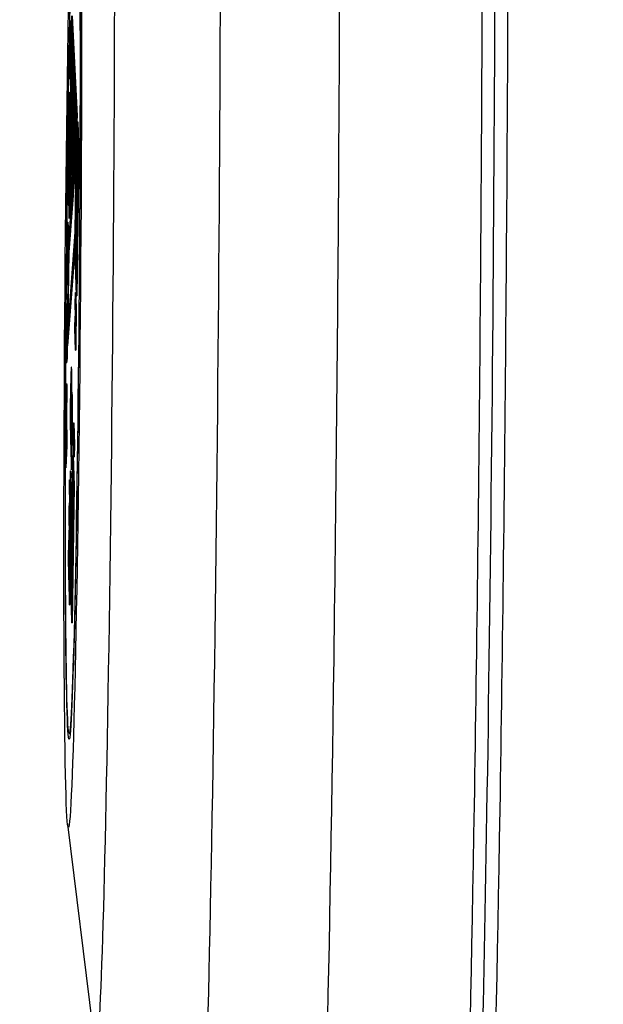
# Model space of a CAD drawing. Header units: inches. Extents: x 24 to 1128, y -94 to 748.
# Tile 384 of 573: x 389.734 to 390.628, y 506.062 to 507.57. Entities that reach past the tile are written whole.
import ezdxf

# ---------------------------------------------------------------- set-up
doc = ezdxf.new("R2010")
doc.units = ezdxf.units.IN
doc.header["$LTSCALE"] = 32
doc.header["$MEASUREMENT"] = 0
doc.layers.add('Dimension (ANSI)', color=7, linetype='Continuous', lineweight=25)
doc.layers.add('Visible (ANSI)', color=7, linetype='Continuous', lineweight=30)
doc.styles.add('Note Text (ANSI)', font='tahoma.ttf')
doc.dimstyles.new('Architectural (ANSI)', dxfattribs={"dimscale": 32, "dimtxt": 0.125, "dimasz": 0.098425, "dimexe": 0.125, "dimexo": 0.0625, "dimgap": 0.031496, "dimtad": 0, "dimtih": 1, "dimtoh": 1, "dimdec": 4, "dimrnd": 1e-08, "dimzin": 3, "dimdsep": 46, "dimlunit": 4, "dimtxsty": 'Note Text (ANSI)', "dimcen": 0.09, "dimdle": 0.393701, "dimclrd": 256, "dimclre": 256, "dimclrt": 256, "dimadec": 0, "dimazin": 3, "dimtfac": 0.96, "dimtofl": 0, "dimtmove": 0, "dimatfit": 3, "dimfxl": 1, "dimfrac": 2, "dimtolj": 1, "dimtzin": 12, "dimlwd": -1, "dimlwe": -1, "dimarcsym": 0})

# ---------------------------------------------------------------- blocks, each defined once
blk = doc.blocks.new('*D22')
at = {"layer": 'Defpoints', "color": 0, "transparency": 16777216}
for p in [(438.4799, 699.4105), (351.8568, 463.849), (472.3834, 463.849)]:
    blk.add_point(p, dxfattribs=at)
at = {"layer": 'Dimension (ANSI)', "transparency": 16777216}
for p, q in [((436.4799, 699.4105), (347.8568, 699.4105)), ((351.8568, 696.2609), (351.8568, 597.1628)), ((351.8568, 466.9986), (351.8568, 590.0967)), ((470.3834, 463.849), (347.8568, 463.849))]:
    blk.add_line(p, q, dxfattribs=at)
for points in [[(351.3319, 696.2609), (352.3817, 696.2609), (351.8568, 699.4105)], [(351.3319, 466.9986), (352.3817, 466.9986), (351.8568, 463.849)]]:
    blk.add_solid(points, dxfattribs=at)
at = {"layer": 'Dimension (ANSI)', "transparency": 16777216, "insert": (338.7084, 596.1549), "char_height": 4, "attachment_point": 1, "style": 'Note Text (ANSI)'}
blk.add_mtext('\\A1;19\'-7 9/16"', dxfattribs=at)

msp = doc.modelspace()

# ---------------------------------------------------------------- linework, layer by layer
at = {"layer": 'Visible (ANSI)'}
for p, q in [((389.80924, 507.26542), (389.81361, 507.57554)), ((389.81361, 507.57554), (389.82108, 507.4222)), ((389.814, 507.57554), (389.82147, 507.4222)), ((389.81114, 507.55605), (389.81139, 507.56789)), ((389.81139, 507.56789), (389.81239, 507.55095)), ((389.81139, 507.56789), (389.81178, 507.56789)), ((389.81178, 507.56789), (389.81279, 507.55095)), ((389.80993, 507.29248), (389.81359, 507.55234)), ((389.81382, 507.54748), (389.8103, 507.29744)), ((389.8109, 507.4789), (389.81114, 507.55605)), ((389.81133, 507.55239), (389.81124, 507.52148)), ((389.81172, 507.54464), (389.81133, 507.55239)), ((389.8117, 507.54498), (389.8117, 507.54362)), ((389.81239, 507.55095), (389.81211, 507.53715)), ((389.81239, 507.55095), (389.81279, 507.55095)), ((389.81279, 507.55095), (389.8125, 507.53715)), ((389.81359, 507.55234), (389.81382, 507.54748)), ((389.81406, 507.54263), (389.81068, 507.3024)), ((389.81436, 507.53636), (389.81116, 507.30881)), ((389.81189, 507.54107), (389.8112, 507.50757)), ((389.81124, 507.52148), (389.81172, 507.54464)), ((389.81128, 507.31034), (389.81444, 507.53487)), ((389.81221, 507.53715), (389.81159, 507.50757)), ((389.81467, 507.53001), (389.81165, 507.3153)), ((389.81211, 507.53715), (389.81189, 507.54107)), ((389.81211, 507.53715), (389.8125, 507.53715)), ((389.81444, 507.53487), (389.81406, 507.54263)), ((389.81519, 507.51934), (389.81467, 507.53001)), ((389.81498, 507.52374), (389.81214, 507.32171)), ((389.81247, 507.32622), (389.81519, 507.51934)), ((389.8112, 507.50757), (389.81115, 507.49113)), ((389.8112, 507.50757), (389.81159, 507.50757)), ((389.81159, 507.50757), (389.81154, 507.49113)), ((389.81285, 507.33118), (389.81543, 507.51449)), ((389.81333, 507.33759), (389.81573, 507.50821)), ((389.81609, 507.5009), (389.8139, 507.34507)), ((389.81543, 507.51449), (389.81609, 507.5009)), ((389.81115, 507.49113), (389.8109, 507.4789)), ((389.81115, 507.49113), (389.81154, 507.49113)), ((389.81154, 507.49113), (389.81129, 507.47889)), ((389.81427, 507.35003), (389.81633, 507.49604)), ((389.81476, 507.35645), (389.81663, 507.48977)), ((389.81633, 507.49604), (389.81713, 507.47955)), ((389.8109, 507.4789), (389.81129, 507.47889)), ((389.81713, 507.47955), (389.81555, 507.3669)), ((389.81592, 507.37186), (389.81737, 507.47469)), ((389.81737, 507.47469), (389.81831, 507.45528)), ((389.80959, 507.41327), (389.81034, 507.45897)), ((389.81034, 507.45897), (389.81074, 507.45897)), ((389.81034, 507.45897), (389.81045, 507.45216)), ((389.81074, 507.45897), (389.81085, 507.45215)), ((389.8164, 507.37828), (389.81767, 507.46842)), ((389.81831, 507.45528), (389.81742, 507.39171)), ((389.80889, 507.42833), (389.80912, 507.44248)), ((389.80912, 507.44248), (389.80951, 507.44247)), ((389.80912, 507.44248), (389.80959, 507.41327)), ((389.81045, 507.45216), (389.80947, 507.39231)), ((389.80951, 507.44247), (389.80979, 507.42536)), ((389.81085, 507.45215), (389.80986, 507.39231)), ((389.81045, 507.45216), (389.81085, 507.45215)), ((389.81779, 507.39667), (389.81855, 507.45043)), ((389.81828, 507.40308), (389.81885, 507.44416)), ((389.81855, 507.45043), (389.81984, 507.42385)), ((389.80688, 507.32414), (389.80827, 507.42847)), ((389.80827, 507.42847), (389.80848, 507.42172)), ((389.80827, 507.42847), (389.80867, 507.42847)), ((389.80867, 507.42847), (389.80887, 507.42171)), ((389.80947, 507.39231), (389.80889, 507.42833)), ((389.80848, 507.42172), (389.8074, 507.34132)), ((389.80887, 507.42171), (389.8078, 507.34132)), ((389.80848, 507.42172), (389.80887, 507.42171)), ((389.82108, 507.4222), (389.80924, 507.26542)), ((389.82147, 507.4222), (389.80964, 507.26542)), ((389.81984, 507.42385), (389.81779, 507.39667)), ((389.81936, 507.1959), (389.82242, 507.41349)), ((389.82108, 507.4222), (389.82147, 507.4222)), ((389.82242, 507.41349), (389.82368, 507.36447)), ((389.82242, 507.41349), (389.82282, 507.41349)), ((389.82282, 507.41349), (389.82408, 507.36447)), ((389.80876, 507.23078), (389.82059, 507.38756)), ((389.80947, 507.39231), (389.80986, 507.39231)), ((389.81742, 507.39171), (389.81592, 507.37186)), ((389.82059, 507.38756), (389.81827, 507.2229)), ((389.82098, 507.38755), (389.81866, 507.2229)), ((389.81981, 507.20637), (389.82237, 507.3877)), ((389.82059, 507.38756), (389.82098, 507.38755)), ((389.82237, 507.3877), (389.82323, 507.354)), ((389.80771, 507.33115), (389.80829, 507.37454)), ((389.8085, 507.3675), (389.80792, 507.3241)), ((389.80829, 507.37454), (389.8085, 507.3675)), ((389.80829, 507.37454), (389.80868, 507.37454)), ((389.8089, 507.36749), (389.80832, 507.3241)), ((389.8085, 507.3675), (389.8089, 507.36749)), ((389.80868, 507.37454), (389.8089, 507.36749)), ((389.81555, 507.3669), (389.81427, 507.35003)), ((389.8206, 507.20637), (389.82287, 507.3679)), ((389.82368, 507.36447), (389.82062, 507.14688)), ((389.82408, 507.36447), (389.82102, 507.14687)), ((389.82368, 507.36447), (389.82408, 507.36447)), ((389.80882, 507.21365), (389.8199, 507.3605)), ((389.8199, 507.3605), (389.81827, 507.24445)), ((389.82323, 507.354), (389.82068, 507.17267)), ((389.8074, 507.34132), (389.80771, 507.33115)), ((389.8074, 507.34132), (389.8078, 507.34132)), ((389.8078, 507.34132), (389.80783, 507.34019)), ((389.80961, 507.21364), (389.81972, 507.34767)), ((389.8139, 507.34507), (389.81285, 507.33118)), ((389.80804, 507.28562), (389.80688, 507.32414)), ((389.80792, 507.3241), (389.80836, 507.30956)), ((389.80792, 507.3241), (389.80832, 507.3241)), ((389.80832, 507.3241), (389.80876, 507.30955)), ((389.81165, 507.3153), (389.81247, 507.32622)), ((389.80836, 507.30956), (389.80804, 507.28562)), ((389.80836, 507.30956), (389.80876, 507.30955)), ((389.80876, 507.30955), (389.80844, 507.28562)), ((389.81068, 507.3024), (389.81128, 507.31034)), ((389.8103, 507.29744), (389.80993, 507.29248)), ((389.80804, 507.28562), (389.80844, 507.28562)), ((389.80695, 507.25981), (389.80734, 507.25981)), ((389.80924, 507.26542), (389.80964, 507.26542)), ((389.81827, 507.24445), (389.80719, 507.0976)), ((389.8068, 507.24295), (389.80624, 507.18626)), ((389.8065, 507.07055), (389.80876, 507.23078)), ((389.80716, 507.23973), (389.80664, 507.18626)), ((389.80738, 507.23773), (389.8068, 507.24295)), ((389.80683, 507.18105), (389.80738, 507.23773)), ((389.81827, 507.2229), (389.8065, 507.07055)), ((389.81866, 507.2229), (389.80689, 507.07054)), ((389.80719, 507.0976), (389.80882, 507.21365)), ((389.80815, 507.11042), (389.80961, 507.21364)), ((389.80961, 507.21364), (389.80882, 507.21365)), ((389.81827, 507.2229), (389.81866, 507.2229)), ((389.8206, 507.20637), (389.81981, 507.20637)), ((389.82068, 507.17267), (389.81981, 507.20637)), ((389.82096, 507.19246), (389.8206, 507.20637)), ((389.80624, 507.18626), (389.80664, 507.18626)), ((389.80624, 507.18626), (389.80683, 507.18105)), ((389.80664, 507.18626), (389.80686, 507.18426)), ((389.82062, 507.14688), (389.81936, 507.1959)), ((389.80668, 507.16404), (389.80708, 507.16404)), ((389.81879, 507.13378), (389.81905, 507.15191)), ((389.81905, 507.15191), (389.81992, 507.11821)), ((389.81905, 507.15191), (389.81944, 507.15191)), ((389.81944, 507.15191), (389.82031, 507.11821)), ((389.82062, 507.14688), (389.82102, 507.14687)), ((389.80604, 507.12384), (389.80644, 507.12384)), ((389.80605, 507.09987), (389.80667, 507.1351)), ((389.80667, 507.1351), (389.80651, 507.11152)), ((389.80667, 507.1351), (389.80706, 507.13509)), ((389.80706, 507.13509), (389.8069, 507.11152)), ((389.81966, 507.10008), (389.81879, 507.13378)), ((389.80651, 507.11152), (389.80592, 507.08046)), ((389.8069, 507.11152), (389.80631, 507.08046)), ((389.80651, 507.11152), (389.8069, 507.11152)), ((389.81828, 507.09751), (389.81854, 507.11565)), ((389.81854, 507.11565), (389.81941, 507.08194)), ((389.81854, 507.11565), (389.81893, 507.11564)), ((389.81893, 507.11564), (389.8198, 507.08194)), ((389.81992, 507.11821), (389.81966, 507.10008)), ((389.81992, 507.11821), (389.82031, 507.11821)), ((389.82031, 507.11821), (389.82005, 507.10007)), ((389.80558, 507.09873), (389.80534, 507.0618)), ((389.81915, 507.06381), (389.81828, 507.09751)), ((389.81966, 507.10008), (389.82005, 507.10007)), ((389.80592, 507.08046), (389.80582, 507.0649)), ((389.80592, 507.08046), (389.80631, 507.08046)), ((389.80631, 507.08046), (389.80623, 507.0675)), ((389.81941, 507.08194), (389.81915, 507.06381)), ((389.81941, 507.08194), (389.8198, 507.08194)), ((389.8198, 507.08194), (389.81954, 507.06381)), ((389.80534, 507.0618), (389.80563, 507.06371)), ((389.80582, 507.0649), (389.80622, 507.0675)), ((389.80622, 507.0675), (389.80611, 507.05141)), ((389.80622, 507.0675), (389.80661, 507.0675)), ((389.8065, 507.07055), (389.80689, 507.07054)), ((389.80661, 507.0675), (389.8065, 507.05141)), ((389.81915, 507.06381), (389.81954, 507.06381)), ((389.80611, 507.05141), (389.80505, 507.04453)), ((389.8065, 507.05141), (389.80544, 507.04452)), ((389.80611, 507.05141), (389.8065, 507.05141)), ((389.80505, 507.04453), (389.80544, 507.04452)), ((389.81308, 507.03762), (389.81269, 507.03763)), ((389.80514, 507.013), (389.80553, 507.013)), ((389.81407, 506.99932), (389.81367, 506.99933)), ((389.80445, 506.96861), (389.80426, 506.91368)), ((389.80484, 506.96861), (389.80468, 506.92174)), ((389.81599, 506.93432), (389.81624, 506.95245)), ((389.81624, 506.95245), (389.81711, 506.91875)), ((389.81624, 506.95245), (389.81664, 506.95245)), ((389.81664, 506.95245), (389.8175, 506.91874)), ((389.80503, 506.92844), (389.80572, 506.94164)), ((389.80572, 506.94164), (389.80564, 506.91771)), ((389.80572, 506.94164), (389.80611, 506.94164)), ((389.80611, 506.94164), (389.80603, 506.91771)), ((389.81685, 506.90061), (389.81599, 506.93432)), ((389.80564, 506.91771), (389.80387, 506.88391)), ((389.80426, 506.91368), (389.80472, 506.9226)), ((389.80603, 506.91771), (389.80426, 506.88391)), ((389.80564, 506.91771), (389.80603, 506.91771)), ((389.81213, 506.91952), (389.81174, 506.91952)), ((389.81711, 506.91875), (389.81685, 506.90061)), ((389.81711, 506.91875), (389.8175, 506.91874)), ((389.8175, 506.91874), (389.81725, 506.90061)), ((389.8124, 506.69237), (389.81536, 506.90271)), ((389.81536, 506.90271), (389.81654, 506.85675)), ((389.81536, 506.90271), (389.81575, 506.90271)), ((389.81575, 506.90271), (389.81693, 506.85675)), ((389.81685, 506.90061), (389.81725, 506.90061)), ((389.80387, 506.88391), (389.80426, 506.88391)), ((389.81107, 506.83111), (389.81175, 506.87886)), ((389.81187, 506.87388), (389.8114, 506.84026)), ((389.81175, 506.87886), (389.81187, 506.87388)), ((389.81175, 506.87886), (389.81214, 506.87886)), ((389.81187, 506.87388), (389.81227, 506.87387)), ((389.81227, 506.87387), (389.81211, 506.86228)), ((389.81214, 506.87886), (389.81227, 506.87387)), ((389.81312, 506.88122), (389.81272, 506.88122)), ((389.81285, 506.70284), (389.8153, 506.87692)), ((389.8153, 506.87692), (389.81609, 506.84628)), ((389.80985, 506.85221), (389.81003, 506.86532)), ((389.81035, 506.83251), (389.80985, 506.85221)), ((389.81003, 506.86532), (389.81079, 506.83582)), ((389.81003, 506.86532), (389.81043, 506.86532)), ((389.81043, 506.86532), (389.81116, 506.83692)), ((389.81158, 506.83327), (389.81199, 506.86228)), ((389.81212, 506.85729), (389.81171, 506.82828)), ((389.81199, 506.86228), (389.81212, 506.85729)), ((389.81199, 506.86228), (389.81238, 506.86228)), ((389.81251, 506.85729), (389.8121, 506.82828)), ((389.81212, 506.85729), (389.81251, 506.85729)), ((389.81238, 506.86228), (389.81251, 506.85729)), ((389.81654, 506.85675), (389.81358, 506.64641)), ((389.81364, 506.70283), (389.81581, 506.85712)), ((389.81693, 506.85675), (389.81397, 506.64641)), ((389.81654, 506.85675), (389.81693, 506.85675)), ((389.8114, 506.84026), (389.81158, 506.83327)), ((389.8114, 506.84026), (389.81168, 506.84026)), ((389.81609, 506.84628), (389.81364, 506.6722)), ((389.80925, 506.8099), (389.80945, 506.82362)), ((389.80945, 506.82362), (389.81035, 506.83251)), ((389.81059, 506.82164), (389.8097, 506.81278)), ((389.81099, 506.82164), (389.81009, 506.81278)), ((389.81079, 506.83582), (389.81059, 506.82164)), ((389.81059, 506.82164), (389.81099, 506.82164)), ((389.81079, 506.83582), (389.81114, 506.83582)), ((389.8111, 506.83002), (389.81099, 506.82164)), ((389.81183, 506.80161), (389.81107, 506.83111)), ((389.81171, 506.82828), (389.81203, 506.81575)), ((389.81171, 506.82828), (389.8121, 506.82828)), ((389.8121, 506.82828), (389.81243, 506.81575)), ((389.81001, 506.7804), (389.80925, 506.8099)), ((389.8097, 506.81278), (389.8102, 506.79351)), ((389.8097, 506.81278), (389.81009, 506.81278)), ((389.81009, 506.81278), (389.81056, 506.79461)), ((389.81024, 506.7716), (389.81091, 506.81931)), ((389.81104, 506.81432), (389.81056, 506.7807)), ((389.81091, 506.81931), (389.81104, 506.81432)), ((389.81091, 506.81931), (389.8113, 506.8193)), ((389.81104, 506.81432), (389.81143, 506.81431)), ((389.81143, 506.81431), (389.81127, 506.80272)), ((389.8113, 506.8193), (389.81143, 506.81431)), ((389.81203, 506.81575), (389.81183, 506.80161)), ((389.81203, 506.81575), (389.81243, 506.81575)), ((389.81243, 506.81575), (389.81223, 506.80161)), ((389.8102, 506.79351), (389.81001, 506.7804)), ((389.8102, 506.79351), (389.81055, 506.79351)), ((389.81074, 506.77371), (389.81115, 506.80272)), ((389.81128, 506.79773), (389.81087, 506.76872)), ((389.81115, 506.80272), (389.81128, 506.79773)), ((389.81115, 506.80272), (389.81155, 506.80272)), ((389.81167, 506.79773), (389.81127, 506.76872)), ((389.81128, 506.79773), (389.81167, 506.79773)), ((389.81155, 506.80272), (389.81167, 506.79773)), ((389.81183, 506.80161), (389.81223, 506.80161)), ((389.80924, 506.78814), (389.80964, 506.78813)), ((389.81001, 506.7804), (389.81036, 506.7804)), ((389.81056, 506.7807), (389.81074, 506.77371)), ((389.81056, 506.7807), (389.81084, 506.7807)), ((389.811, 506.7421), (389.81024, 506.7716)), ((389.81087, 506.76872), (389.81119, 506.75619)), ((389.81087, 506.76872), (389.81127, 506.76872)), ((389.81127, 506.76872), (389.81159, 506.75619)), ((389.81023, 506.74984), (389.81062, 506.74983)), ((389.81119, 506.75619), (389.811, 506.7421)), ((389.81119, 506.75619), (389.81159, 506.75619)), ((389.81159, 506.75619), (389.81139, 506.7421)), ((389.811, 506.7421), (389.81139, 506.7421)), ((389.80875, 506.71195), (389.80915, 506.71195)), ((389.81364, 506.70283), (389.81285, 506.70284)), ((389.81364, 506.6722), (389.81285, 506.70284)), ((389.81392, 506.69199), (389.81364, 506.70283)), ((389.81358, 506.64641), (389.8124, 506.69237)), ((389.80974, 506.67365), (389.81013, 506.67365)), ((389.81358, 506.64641), (389.81397, 506.64641)), ((389.80932, 506.47761), (389.81096, 506.47594)), ((389.80706, 506.33796), (389.84905, 505.99573))]:
    msp.add_line(p, q, dxfattribs=at)
for centre, major_axis, start_param, end_param in [((390.41722, 507.15377), (-0.01266, -1.57278), 0, 3.1415927), ((390.45659, 507.15346), (0.01266, 1.57278), 3.1273342, 6.2974438), ((390.43691, 507.15362), (0.01251, 1.5531), 3.1558511, 6.2689268), ((390.43691, 507.15362), (-0.01251, -1.5531), 0.0142585, 3.1273342), ((389.86021, 507.15826), (0.00942, 1.16942), 3.0330797, 6.3916983), ((390.19875, 507.15553), (-0.01266, -1.57278), 0.1441674, 2.1982673), ((390.01767, 507.15699), (-0.01182, -1.46823), 0.2057664, 2.1366683), ((389.81221, 506.97857), (-0.00048, -0.05905), 1.7569029, 6.8687171), ((389.81261, 506.97857), (0.00048, 0.05905), 5.062833, 6.2831853), ((389.8132, 506.94027), (0.00048, 0.05905), 1.7569029, 6.8687171), ((389.813, 506.97857), (0.00032, 0.03937), 0.7773056, 2.3642871), ((389.81359, 506.94027), (0.00048, 0.05905), 3.1415927, 6.2831853), ((389.81398, 506.94027), (0.00032, 0.03937), 0.7773056, 2.3642871), ((389.81261, 506.97857), (-0.00048, -0.05905), 0, 0.1289371)]:
    msp.add_ellipse(centre, major_axis=major_axis, ratio=0.0142565, start_param=start_param, end_param=end_param, dxfattribs=at)
for centre, major_axis in [((389.81494, 507.15862), (0.00665, 0.82553)), ((389.81494, 507.15862), (0.00556, 0.69092)), ((389.81494, 507.15862), (0.00548, 0.68108)), ((389.81221, 506.97857), (-0.00032, -0.03937)), ((389.8132, 506.94027), (-0.00032, -0.03937))]:
    msp.add_ellipse(centre, major_axis=major_axis, ratio=0.0142565, dxfattribs=at)
for points, knots in [([(389.80613, 507.16873), (389.80604, 507.16948), (389.806, 507.17125), (389.80599, 507.17399), (389.80598, 507.17673), (389.80601, 507.18176), (389.80608, 507.18889), (389.80626, 507.20702), (389.80644, 507.22514), (389.80661, 507.24327), (389.80668, 507.25048), (389.80675, 507.25524), (389.8068, 507.25735), (389.80686, 507.25952), (389.80693, 507.26028), (389.80701, 507.25953), (389.80718, 507.25806), (389.80734, 507.2566), (389.80751, 507.25513), (389.80759, 507.25437), (389.80764, 507.25259), (389.80764, 507.24978), (389.80765, 507.24698), (389.80762, 507.24209), (389.80755, 507.23496), (389.80737, 507.21684), (389.8072, 507.19871), (389.80702, 507.18058), (389.80695, 507.17345), (389.80689, 507.16876), (389.80683, 507.1665), (389.80678, 507.16432), (389.80671, 507.16357), (389.80662, 507.16433), (389.80646, 507.1658), (389.80629, 507.16726), (389.80613, 507.16873)], [0, 0, 0, 0, 0.046446, 0.046446, 0.046446, 0.0971331, 0.0971331, 0.0971331, 0.2785484, 0.2785484, 0.2785484, 0.3292854, 0.3292854, 0.3292854, 0.3757316, 0.3757316, 0.3757316, 0.4998134, 0.4998134, 0.4998134, 0.5466762, 0.5466762, 0.5466762, 0.597157, 0.597157, 0.597157, 0.7784801, 0.7784801, 0.7784801, 0.8291916, 0.8291916, 0.8291916, 0.8759208, 0.8759208, 0.8759208, 1, 1, 1, 1]), ([(389.80734, 507.25981), (389.80736, 507.25981), (389.80738, 507.25971), (389.8074, 507.25952), (389.80757, 507.25806), (389.80773, 507.25659), (389.8079, 507.25513), (389.80799, 507.25436), (389.80803, 507.25258), (389.80804, 507.24978), (389.80804, 507.24698), (389.80801, 507.24208), (389.80794, 507.23496), (389.80777, 507.21683), (389.80759, 507.1987), (389.80741, 507.18058), (389.80734, 507.17345), (389.80728, 507.16875), (389.80723, 507.1665), (389.80719, 507.16487), (389.80714, 507.16404), (389.80708, 507.16404)], [0.36405667, 0.36405667, 0.36405667, 0.36405667, 0.37573165, 0.37573165, 0.37573165, 0.49981339, 0.49981339, 0.49981339, 0.54667623, 0.54667623, 0.54667623, 0.59715704, 0.59715704, 0.59715704, 0.7784801, 0.7784801, 0.7784801, 0.82919158, 0.82919158, 0.82919158, 0.86406821, 0.86406821, 0.86406821, 0.86406821]), ([(389.80505, 507.04453), (389.80518, 507.06463), (389.80532, 507.08473), (389.80545, 507.10483), (389.80549, 507.11043), (389.80553, 507.11464), (389.80558, 507.11733), (389.80563, 507.12005), (389.80569, 507.12165), (389.80576, 507.12211), (389.80584, 507.12265), (389.80593, 507.12319), (389.80601, 507.12372), (389.80608, 507.12419), (389.80613, 507.1233), (389.80614, 507.12097), (389.80616, 507.11865), (389.80615, 507.11472), (389.80611, 507.10912), (389.80609, 507.10603), (389.80607, 507.10295), (389.80605, 507.09987)], [0.19158294, 0.19158294, 0.19158294, 0.19158294, 0.35539254, 0.35539254, 0.35539254, 0.39032908, 0.39032908, 0.39032908, 0.42125126, 0.42125126, 0.42125126, 0.46599658, 0.46599658, 0.46599658, 0.49725339, 0.49725339, 0.49725339, 0.53224412, 0.53224412, 0.53224412, 0.55734485, 0.55734485, 0.55734485, 0.55734485]), ([(389.80563, 507.06371), (389.80571, 507.07602), (389.8058, 507.08833), (389.80588, 507.10063), (389.8059, 507.1035), (389.8059, 507.10541), (389.8059, 507.10637), (389.80589, 507.1073), (389.80588, 507.10771), (389.80584, 507.10751), (389.8058, 507.10724), (389.80576, 507.10696), (389.80572, 507.10669), (389.80569, 507.10649), (389.80566, 507.10583), (389.80562, 507.10358), (389.8056, 507.10159), (389.80558, 507.09873)], [0.4572335, 0.4572335, 0.4572335, 0.4572335, 0.75625471, 0.75625471, 0.75625471, 0.80556718, 0.80556718, 0.80556718, 0.84442745, 0.84442745, 0.84442745, 0.91242642, 0.91242642, 0.91242642, 0.95621321, 0.95621321, 1, 1, 1, 1]), ([(389.80387, 506.88391), (389.80397, 506.91382), (389.80408, 506.94372), (389.80418, 506.97362), (389.80421, 506.98196), (389.80426, 506.98859), (389.80432, 506.9933), (389.80439, 506.99808), (389.80448, 507.0016), (389.8046, 507.00388), (389.80473, 507.00639), (389.80487, 507.0089), (389.805, 507.0114), (389.80512, 507.01371), (389.8052, 507.01353), (389.80524, 507.01078), (389.80528, 507.00807), (389.80529, 507.00256), (389.80526, 506.99422), (389.80518, 506.9723), (389.80511, 506.95037), (389.80503, 506.92844)], [0.24928727, 0.24928727, 0.24928727, 0.24928727, 0.46243594, 0.46243594, 0.46243594, 0.50789528, 0.50789528, 0.50789528, 0.54813095, 0.54813095, 0.54813095, 0.60359163, 0.60359163, 0.60359163, 0.64405188, 0.64405188, 0.64405188, 0.68950515, 0.68950515, 0.68950515, 0.84577796, 0.84577796, 0.84577796, 0.84577796]), ([(389.80553, 507.013), (389.80558, 507.013), (389.80561, 507.01226), (389.80563, 507.01078), (389.80567, 507.00807), (389.80568, 507.00255), (389.80565, 506.99422), (389.80558, 506.97498), (389.80552, 506.95574), (389.80545, 506.9365)], [0.62220331, 0.62220331, 0.62220331, 0.62220331, 0.64405188, 0.64405188, 0.64405188, 0.68950515, 0.68950515, 0.68950515, 0.82662545, 0.82662545, 0.82662545, 0.82662545]), ([(389.80472, 506.9226), (389.80479, 506.94092), (389.80485, 506.95923), (389.80491, 506.97754), (389.80493, 506.9818), (389.80493, 506.98452), (389.80491, 506.98566), (389.8049, 506.98677), (389.80486, 506.9869), (389.80481, 506.9859), (389.80475, 506.9847), (389.80469, 506.9835), (389.80462, 506.98231), (389.80457, 506.98134), (389.80454, 506.97988), (389.80448, 506.97597), (389.80446, 506.97287), (389.80445, 506.96861)], [0.45659252, 0.45659252, 0.45659252, 0.45659252, 0.7600954, 0.7600954, 0.7600954, 0.81014696, 0.81014696, 0.81014696, 0.84958892, 0.84958892, 0.84958892, 0.91111555, 0.91111555, 0.91111555, 0.95555778, 0.95555778, 1, 1, 1, 1]), ([(389.80492, 506.979), (389.80491, 506.97866), (389.80491, 506.9783), (389.80488, 506.97596), (389.80486, 506.97287), (389.80484, 506.96861)], [0.946970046, 0.946970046, 0.946970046, 0.946970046, 0.955557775, 0.955557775, 1, 1, 1, 1]), ([(389.80853, 506.71607), (389.80845, 506.71908), (389.8084, 506.72268), (389.80838, 506.72682), (389.80836, 506.72989), (389.80835, 506.73345), (389.80837, 506.74133), (389.80839, 506.74524), (389.80842, 506.74908), (389.80846, 506.75424), (389.80852, 506.75963), (389.8086, 506.76532), (389.80875, 506.77563), (389.8089, 506.7825), (389.80905, 506.78595), (389.80921, 506.78942), (389.80935, 506.78877), (389.8096, 506.77916), (389.80965, 506.77236), (389.80964, 506.76351), (389.80962, 506.7547), (389.80954, 506.74515), (389.80925, 506.7245), (389.8091, 506.71756), (389.80894, 506.71412), (389.80879, 506.71068), (389.80865, 506.71134), (389.80853, 506.71607)], [0, 0, 0, 0, 0.0816192, 0.0816192, 0.0816192, 0.1322674, 0.1322674, 0.1829156, 0.1829156, 0.1829156, 0.2515156, 0.2515156, 0.2515156, 0.3728706, 0.3728706, 0.3728706, 0.5019186, 0.5019186, 0.63044, 0.63044, 0.63044, 0.7510929, 0.7510929, 0.8728378, 0.8728378, 0.8728378, 1, 1, 1, 1]), ([(389.80964, 506.78813), (389.80972, 506.78813), (389.8098, 506.78674), (389.80999, 506.77916), (389.81005, 506.77236), (389.81003, 506.76351), (389.81002, 506.75718), (389.80997, 506.75048), (389.80989, 506.74339)], [0.4270923, 0.4270923, 0.4270923, 0.4270923, 0.50191864, 0.50191864, 0.63043997, 0.63043997, 0.63043997, 0.71704117, 0.71704117, 0.71704117, 0.71704117]), ([(389.80873, 506.73087), (389.80881, 506.72751), (389.8089, 506.72679), (389.809, 506.72869), (389.80909, 506.7306), (389.80918, 506.73437), (389.80934, 506.74558), (389.80938, 506.75104), (389.80939, 506.75638), (389.8094, 506.76168), (389.80936, 506.76605), (389.80918, 506.77287), (389.80909, 506.77364), (389.809, 506.77182), (389.80891, 506.76999), (389.80882, 506.76618), (389.80874, 506.76038), (389.80865, 506.75459), (389.80861, 506.74901), (389.8086, 506.74381), (389.8086, 506.73857), (389.80864, 506.73427), (389.80873, 506.73087)], [0, 0, 0, 0, 0.1377751, 0.1377751, 0.1377751, 0.2500851, 0.2500851, 0.3614669, 0.3614669, 0.3614669, 0.5006476, 0.5006476, 0.6374424, 0.6374424, 0.6374424, 0.74942, 0.74942, 0.74942, 0.8622065, 0.8622065, 0.8622065, 1, 1, 1, 1]), ([(389.80929, 506.76873), (389.80923, 506.76668), (389.80918, 506.76389), (389.80913, 506.76038), (389.80905, 506.75459), (389.80901, 506.74901), (389.809, 506.74381), (389.80899, 506.73894), (389.80903, 506.73487), (389.8091, 506.73159)], [0.68153879, 0.68153879, 0.68153879, 0.68153879, 0.74941995, 0.74941995, 0.74941995, 0.86220654, 0.86220654, 0.86220654, 0.99033473, 0.99033473, 0.99033473, 0.99033473]), ([(389.80951, 506.67777), (389.80943, 506.68078), (389.80938, 506.68438), (389.80936, 506.68852), (389.80934, 506.69159), (389.80934, 506.69515), (389.80935, 506.70303), (389.80937, 506.70694), (389.80941, 506.71078), (389.80945, 506.71594), (389.80951, 506.72133), (389.80959, 506.72703), (389.80973, 506.73733), (389.80988, 506.7442), (389.81004, 506.74765), (389.8102, 506.75112), (389.81034, 506.75047), (389.81058, 506.74086), (389.81064, 506.73406), (389.81062, 506.72521), (389.8106, 506.7164), (389.81052, 506.70685), (389.81023, 506.6862), (389.81008, 506.67926), (389.80992, 506.67582), (389.80977, 506.67238), (389.80963, 506.67304), (389.80951, 506.67777)], [0, 0, 0, 0, 0.0816192, 0.0816192, 0.0816192, 0.1322674, 0.1322674, 0.1829156, 0.1829156, 0.1829156, 0.2515156, 0.2515156, 0.2515156, 0.3728706, 0.3728706, 0.3728706, 0.5019186, 0.5019186, 0.63044, 0.63044, 0.63044, 0.7510929, 0.7510929, 0.8728378, 0.8728378, 0.8728378, 1, 1, 1, 1]), ([(389.81062, 506.74983), (389.8107, 506.74983), (389.81078, 506.74844), (389.81098, 506.74086), (389.81103, 506.73406), (389.81101, 506.72521), (389.811, 506.7164), (389.81092, 506.70684), (389.81062, 506.6862), (389.81047, 506.67926), (389.81032, 506.67581), (389.81025, 506.67437), (389.81019, 506.67365), (389.81013, 506.67365)], [0.4270923, 0.4270923, 0.4270923, 0.4270923, 0.50191864, 0.50191864, 0.63043997, 0.63043997, 0.63043997, 0.75109293, 0.75109293, 0.87283777, 0.87283777, 0.87283777, 0.92625943, 0.92625943, 0.92625943, 0.92625943]), ([(389.80971, 506.69257), (389.8098, 506.68921), (389.80989, 506.68849), (389.80998, 506.69039), (389.81008, 506.6923), (389.81017, 506.69607), (389.81032, 506.70728), (389.81037, 506.71274), (389.81037, 506.71808), (389.81038, 506.72338), (389.81034, 506.72775), (389.81016, 506.73457), (389.81007, 506.73534), (389.80998, 506.73352), (389.80989, 506.73169), (389.8098, 506.72788), (389.80972, 506.72208), (389.80964, 506.71629), (389.8096, 506.71071), (389.80959, 506.70551), (389.80958, 506.70027), (389.80962, 506.69597), (389.80971, 506.69257)], [0, 0, 0, 0, 0.1377751, 0.1377751, 0.1377751, 0.2500851, 0.2500851, 0.3614669, 0.3614669, 0.3614669, 0.5006476, 0.5006476, 0.6374424, 0.6374424, 0.6374424, 0.74942, 0.74942, 0.74942, 0.8622065, 0.8622065, 0.8622065, 1, 1, 1, 1]), ([(389.80948, 506.71833), (389.80943, 506.71659), (389.80938, 506.71518), (389.80933, 506.71411), (389.80927, 506.71267), (389.80921, 506.71195), (389.80915, 506.71195)], [0.835031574, 0.835031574, 0.835031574, 0.835031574, 0.872837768, 0.872837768, 0.872837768, 0.926259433, 0.926259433, 0.926259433, 0.926259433]), ([(389.81027, 506.73043), (389.81022, 506.72838), (389.81017, 506.72559), (389.81012, 506.72208), (389.81003, 506.71629), (389.80999, 506.71071), (389.80998, 506.70551), (389.80998, 506.70064), (389.81001, 506.69657), (389.81009, 506.69329)], [0.68153879, 0.68153879, 0.68153879, 0.68153879, 0.74941995, 0.74941995, 0.74941995, 0.86220654, 0.86220654, 0.86220654, 0.99033473, 0.99033473, 0.99033473, 0.99033473])]:
    msp.add_open_spline(points, degree=3, knots=knots, dxfattribs=at)
msp.add_open_spline([(389.80644, 507.12384), (389.80645, 507.12384), (389.80646, 507.1238), (389.80647, 507.12372)], degree=3, dxfattribs=at)

# ---------------------------------------------------------------- dimensions: what is measured, and where the dimension line sits
at = {"layer": 'Dimension (ANSI)'}
dim = msp.add_linear_dim(base=(351.85681, 463.84902), p1=(438.47989, 699.41052), p2=(472.38339, 463.84902), angle=270, dimstyle='Architectural (ANSI)', override={"dimgap": 0.031496, "dimdec": 4, "dimlfac": 1, "dimtol": 0, "dimlim": 0, "dimtp": 0, "dimtm": 0, "dimtdec": 2, "dimatfit": 1}, dxfattribs=at)
dim.commit()
dim.dimension.update_dxf_attribs({"geometry": '*D22', "text_midpoint": (351.85681, 593.62977), "dimtype": 160})

doc.saveas('drawing.dxf')
